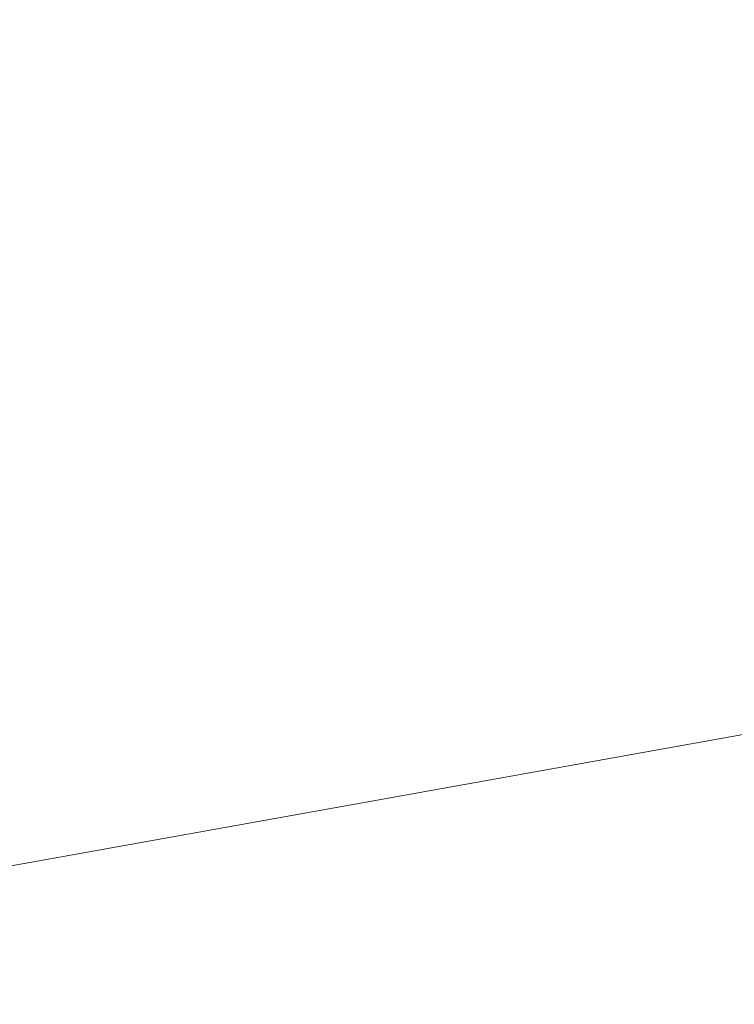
# Model space of a CAD drawing. Header units: feet. Extents: x 92 to 141.3, y -5 to 23.6.
# Tile 614 of 651: x 130.401536 to 130.402403, y 18.574697 to 18.575892. Entities that reach past the tile are written whole.
import ezdxf

# ---------------------------------------------------------------- set-up
doc = ezdxf.new("R2010")
doc.units = ezdxf.units.FT
doc.header["$MEASUREMENT"] = 0
doc.layers.add('CUY - Design$0$GM_X_Major_Lake', color=5, linetype='Continuous', lineweight=13)
doc.layers.add('CUY - Design$0$GM_X_Major_River', color=5, linetype='Continuous', lineweight=13)

msp = doc.modelspace()

# ---------------------------------------------------------------- linework, layer by layer
at = {"layer": 'CUY - Design$0$GM_X_Major_Lake', "flags": 128}
msp.add_lwpolyline([(130.4008054, 18.5747359), (130.4350062, 18.5808742), (130.4716075, 18.5940621), (130.4870766, 18.6144579), (130.511204, 18.6357691), (130.5204176, 18.6618753), (130.5262041, 18.6995072), (130.5528287, 18.7191934), (130.5673845, 18.7474225), (130.5920775, 18.7547024), (130.6025973, 18.7746292), (130.636183, 18.7993448), (130.6626595, 18.8326508), (130.7264717, 18.925805), (130.7570809, 18.9587448), (130.7995819, 18.9988267), (130.8437286, 19.039752)], dxfattribs=at)
at = {"layer": 'CUY - Design$0$GM_X_Major_River'}
msp.add_open_spline([(130.3817158, 18.5754847), (130.3809081, 18.5735504), (130.3801003, 18.5716161), (130.3792926, 18.5696817), (130.3789701, 18.5689094), (130.379082, 18.5677404), (130.3797287, 18.5672091), (130.3805584, 18.5665276), (130.3813881, 18.565846), (130.3822177, 18.5651644), (130.3830474, 18.5644828), (130.3838771, 18.5638013), (130.3847068, 18.5631197), (130.3853787, 18.5625678), (130.3863736, 18.562617), (130.3871876, 18.5623133), (130.3885732, 18.5617965), (130.3899824, 18.5613326), (130.3913223, 18.5606944), (130.3923253, 18.5602167), (130.3932459, 18.5595892), (130.3942207, 18.5590673), (130.395032, 18.5586329), (130.3958996, 18.558312), (130.3967036, 18.5578474), (130.3978092, 18.5572086), (130.3987091, 18.5563046), (130.3996102, 18.5553934), (130.4005114, 18.5544821), (130.401364, 18.5535646), (130.4021075, 18.5525238), (130.4025781, 18.5518649), (130.4029543, 18.5511834), (130.4033623, 18.5504687), (130.4042078, 18.548988), (130.4058674, 18.5474005), (130.4054626, 18.5459432), (130.4052672, 18.54524), (130.4046738, 18.5445543), (130.4042427, 18.5438676), (130.4037102, 18.5430193), (130.4031466, 18.5422261), (130.4026177, 18.5413765), (130.4020829, 18.5405177), (130.401398, 18.5393385), (130.4018175, 18.5384781), (130.4022328, 18.5376263), (130.4029812, 18.5368573), (130.4034878, 18.5360137), (130.4040539, 18.5350712), (130.4045615, 18.5340764), (130.4051602, 18.533138), (130.4056357, 18.5323925), (130.4061541, 18.53166), (130.4068264, 18.5310871), (130.4076463, 18.5303883), (130.4084946, 18.5297326), (130.4093175, 18.5290424), (130.4102888, 18.5282277), (130.4112567, 18.5274074), (130.4122221, 18.5265862), (130.4131107, 18.5258304), (130.4138475, 18.5249014), (130.4147173, 18.5241301), (130.4154972, 18.5234385), (130.4169353, 18.5237129), (130.4176116, 18.5229144), (130.4183062, 18.5220943), (130.4190008, 18.5212742), (130.4196954, 18.5204541)], degree=3, knots=[0, 0, 0, 0, 0.081026, 0.081026, 0.081026, 0.113376, 0.113376, 0.113376, 0.15488, 0.15488, 0.15488, 0.196384, 0.196384, 0.196384, 0.229994, 0.229994, 0.229994, 0.287206, 0.287206, 0.287206, 0.330033, 0.330033, 0.330033, 0.365676, 0.365676, 0.365676, 0.41469, 0.41469, 0.41469, 0.463704, 0.463704, 0.463704, 0.494728, 0.494728, 0.494728, 0.559011, 0.559011, 0.559011, 0.59003, 0.59003, 0.59003, 0.628353, 0.628353, 0.628353, 0.667095, 0.667095, 0.667095, 0.705453, 0.705453, 0.705453, 0.748317, 0.748317, 0.748317, 0.782363, 0.782363, 0.782363, 0.823888, 0.823888, 0.823888, 0.872898, 0.872898, 0.872898, 0.91801, 0.91801, 0.91801, 0.958458, 0.958458, 0.958458, 1, 1, 1, 1], dxfattribs=at)

doc.saveas('drawing.dxf')
